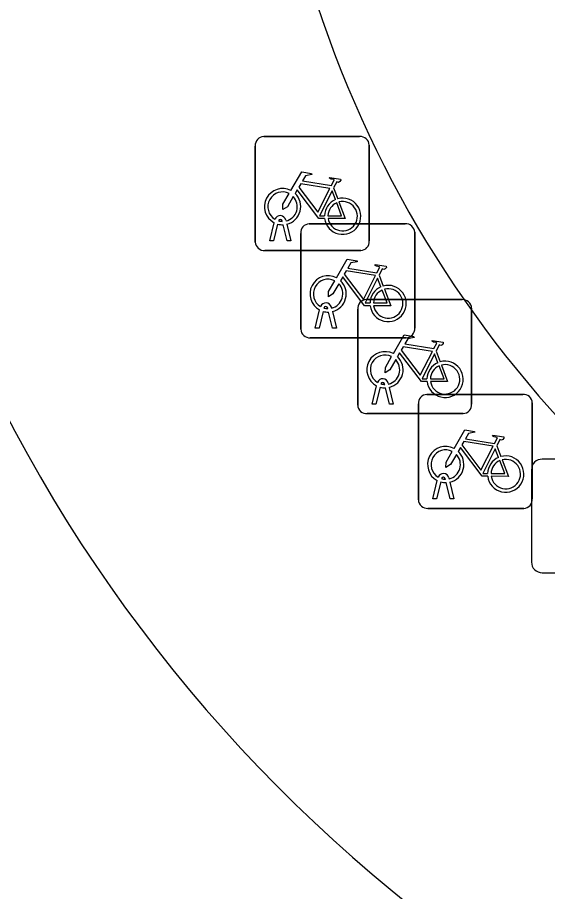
# Model space of a CAD drawing. Extents: x 158461 to 159795, y 387220 to 388672.
# Drawn here: x 159430.29 to 159434.94, y 387992.07 to 387999.73 of the extents above; entities that cross this region are included whole.
import ezdxf

# ---------------------------------------------------------------- set-up
doc = ezdxf.new("R2010")
doc.units = 0
for name, color, linetype in [('IMGEO_Fietsenrek', 7, 'Continuous'), ('IMGEO_Lichtpunt', 7, 'Continuous'), ('IMGEO_Rijbaan_lokaal_open', 7, 'Continuous'), ('IMGEO_Voetpad_open', 7, 'Continuous')]:
    doc.layers.add(name, color=color, linetype=linetype)

msp = doc.modelspace()

# ---------------------------------------------------------------- linework, layer by layer
at = {"layer": 'IMGEO_Fietsenrek'}
for p, q in [((159432.4529, 387998.6865), (159433.2938, 387998.6865)), ((159433.2938, 387998.6865), (159432.4529, 387998.6865)), ((159432.3785, 387997.7619), (159432.3785, 387998.6028)), ((159432.3785, 387998.6028), (159432.3785, 387997.7619)), ((159433.3775, 387998.6121), (159433.3775, 387997.7712)), ((159433.3775, 387997.7712), (159433.3775, 387998.6121)), ((159433.0652, 387998.2362), (159433.1015, 387998.141)), ((159432.5055, 387997.7713), (159432.5438, 387997.9313)), ((159432.5742, 387997.9191), (159432.5389, 387997.7713)), ((159432.6159, 387997.9429), (159432.6149, 387997.9472)), ((159432.657, 387997.7713), (159432.6231, 387997.913)), ((159432.6466, 387997.9544), (159432.6484, 387997.9465)), ((159432.6554, 387997.9173), (159432.6904, 387997.7713)), ((159432.8519, 387997.9215), (159433.6928, 387997.9215)), ((159433.6928, 387997.9215), (159432.8519, 387997.9215)), ((159432.7775, 387996.9969), (159432.7775, 387997.8378)), ((159432.7775, 387997.8378), (159432.7775, 387996.9969)), ((159433.7765, 387997.8471), (159433.7765, 387997.0062)), ((159433.7765, 387997.0062), (159433.7765, 387997.8471)), ((159432.5389, 387997.7713), (159432.5055, 387997.7713)), ((159432.6904, 387997.7713), (159432.657, 387997.7713)), ((159433.3031, 387997.6875), (159432.4622, 387997.6875)), ((159432.4622, 387997.6875), (159433.3031, 387997.6875)), ((159433.4642, 387997.4712), (159433.5005, 387997.376)), ((159433.3509, 387997.2565), (159434.1918, 387997.2565)), ((159434.1918, 387997.2565), (159433.3509, 387997.2565)), ((159432.9045, 387997.0063), (159432.9428, 387997.1663)), ((159432.9732, 387997.1541), (159432.9379, 387997.0063)), ((159433.0149, 387997.1779), (159433.0139, 387997.1822)), ((159433.056, 387997.0063), (159433.0221, 387997.148)), ((159433.0456, 387997.1894), (159433.0474, 387997.1815)), ((159433.0544, 387997.1523), (159433.0894, 387997.0063)), ((159433.2765, 387996.3319), (159433.2765, 387997.1728)), ((159433.2765, 387997.1728), (159433.2765, 387996.3319)), ((159434.2755, 387997.1821), (159434.2755, 387996.3412)), ((159434.2755, 387996.3412), (159434.2755, 387997.1821)), ((159432.9379, 387997.0063), (159432.9045, 387997.0063)), ((159433.0894, 387997.0063), (159433.056, 387997.0063)), ((159433.7021, 387996.9225), (159432.8612, 387996.9225)), ((159432.8612, 387996.9225), (159433.7021, 387996.9225)), ((159433.9632, 387996.8062), (159433.9995, 387996.711)), ((159433.5139, 387996.5129), (159433.5129, 387996.5172)), ((159433.5446, 387996.5244), (159433.5464, 387996.5165)), ((159433.4035, 387996.3413), (159433.4418, 387996.5013)), ((159433.4722, 387996.4891), (159433.4369, 387996.3413)), ((159433.555, 387996.3413), (159433.5211, 387996.483)), ((159433.5534, 387996.4873), (159433.5884, 387996.3413)), ((159433.8829, 387996.4255), (159434.7238, 387996.4255)), ((159434.7238, 387996.4255), (159433.8829, 387996.4255)), ((159433.4369, 387996.3413), (159433.4035, 387996.3413)), ((159433.5884, 387996.3413), (159433.555, 387996.3413)), ((159433.8085, 387995.5009), (159433.8085, 387996.3418)), ((159433.8085, 387996.3418), (159433.8085, 387995.5009)), ((159434.8075, 387996.3511), (159434.8075, 387995.5102)), ((159434.8075, 387995.5102), (159434.8075, 387996.3511)), ((159434.2011, 387996.2575), (159433.3602, 387996.2575)), ((159433.3602, 387996.2575), (159434.2011, 387996.2575)), ((159434.4952, 387995.9752), (159434.5315, 387995.88)), ((159433.9355, 387995.5103), (159433.9738, 387995.6703)), ((159434.0459, 387995.6819), (159434.0449, 387995.6862)), ((159434.0766, 387995.6934), (159434.0784, 387995.6855)), ((159434.0042, 387995.6581), (159433.9689, 387995.5103)), ((159434.087, 387995.5103), (159434.0531, 387995.652)), ((159434.0854, 387995.6563), (159434.1204, 387995.5103)), ((159433.9689, 387995.5103), (159433.9355, 387995.5103)), ((159434.1204, 387995.5103), (159434.087, 387995.5103)), ((159434.7331, 387995.4265), (159433.8922, 387995.4265)), ((159433.8922, 387995.4265), (159434.7331, 387995.4265))]:
    msp.add_line(p, q, dxfattribs=at)
for points in [[(159432.6911, 387998.2132), (159432.7858, 387998.3767), (159432.872, 387998.3629), (159432.8737, 387998.3542), (159432.8176, 387998.3433), (159432.7914, 387998.298), (159433.0466, 387998.2572)], [(159433.0337, 387998.232), (159432.7769, 387998.273), (159432.7602, 387998.2442), (159432.9272, 387998.0239), (159433.0337, 387998.232)], [(159433.0466, 387998.2572), (159433.0716, 387998.306), (159433.0665, 387998.31), (159433.0433, 387998.3137), (159433.0306, 387998.3212), (159433.0296, 387998.3243), (159433.0318, 387998.3289), (159433.1266, 387998.3138), (159433.1289, 387998.3035), (159433.1195, 387998.2911), (159433.1071, 387998.2847), (159433.0926, 387998.2909), (159433.0652, 387998.2362)], [(159432.9868, 387997.9685), (159432.9371, 387997.9686), (159432.7464, 387998.2203), (159432.7274, 387998.1875)], [(159433.0817, 387998.134), (159433.0524, 387998.2108), (159432.943, 387997.9927), (159432.9857, 387997.9926)], [(159432.7118, 387998.1607), (159432.6602, 387998.0715), (159432.6203, 387998.0455), (159432.6215, 387998.093), (159432.676, 387998.1872)], [(159433.0157, 387997.9925), (159433.1356, 387997.9923), (159433.0924, 387998.1059)], [(159433.1122, 387998.1128), (159433.1672, 387997.9682), (159433.0171, 387997.9685)], [(159433.0901, 387997.4482), (159433.1848, 387997.6117), (159433.271, 387997.5979), (159433.2727, 387997.5892), (159433.2166, 387997.5783), (159433.1904, 387997.533), (159433.4456, 387997.4922)], [(159433.4327, 387997.467), (159433.1759, 387997.508), (159433.1592, 387997.4792), (159433.3262, 387997.2589), (159433.4327, 387997.467)], [(159433.4456, 387997.4922), (159433.4706, 387997.541), (159433.4655, 387997.545), (159433.4423, 387997.5487), (159433.4296, 387997.5562), (159433.4286, 387997.5593), (159433.4308, 387997.5639), (159433.5256, 387997.5488), (159433.5279, 387997.5385), (159433.5185, 387997.5261), (159433.5061, 387997.5197), (159433.4916, 387997.5259), (159433.4642, 387997.4712)], [(159433.3858, 387997.2035), (159433.3361, 387997.2036), (159433.1454, 387997.4553), (159433.1264, 387997.4225)], [(159433.4807, 387997.369), (159433.4514, 387997.4458), (159433.342, 387997.2277), (159433.3847, 387997.2276)], [(159433.1108, 387997.3957), (159433.0592, 387997.3065), (159433.0193, 387997.2805), (159433.0205, 387997.328), (159433.075, 387997.4222)], [(159433.4147, 387997.2275), (159433.5346, 387997.2273), (159433.4914, 387997.3409)], [(159433.5112, 387997.3478), (159433.5662, 387997.2032), (159433.4161, 387997.2035)], [(159433.5891, 387996.7832), (159433.6838, 387996.9467), (159433.77, 387996.9329), (159433.7717, 387996.9242), (159433.7156, 387996.9133), (159433.6894, 387996.868), (159433.9446, 387996.8272)], [(159433.9446, 387996.8272), (159433.9696, 387996.876), (159433.9645, 387996.88), (159433.9413, 387996.8837), (159433.9286, 387996.8912), (159433.9276, 387996.8943), (159433.9298, 387996.8989), (159434.0246, 387996.8838), (159434.0269, 387996.8735), (159434.0175, 387996.8611), (159434.0051, 387996.8547), (159433.9906, 387996.8609), (159433.9632, 387996.8062)], [(159433.9317, 387996.802), (159433.6749, 387996.843), (159433.6582, 387996.8142), (159433.8252, 387996.5939), (159433.9317, 387996.802)], [(159433.6098, 387996.7307), (159433.5582, 387996.6415), (159433.5183, 387996.6155), (159433.5195, 387996.663), (159433.574, 387996.7572)], [(159433.8848, 387996.5385), (159433.8351, 387996.5386), (159433.6444, 387996.7903), (159433.6254, 387996.7575)], [(159433.9797, 387996.704), (159433.9504, 387996.7808), (159433.841, 387996.5627), (159433.8837, 387996.5626)], [(159433.9137, 387996.5625), (159434.0336, 387996.5623), (159433.9904, 387996.6759)], [(159434.0102, 387996.6828), (159434.0652, 387996.5382), (159433.9151, 387996.5385)], [(159434.1211, 387995.9522), (159434.2158, 387996.1157), (159434.302, 387996.1019), (159434.3037, 387996.0932), (159434.2476, 387996.0823), (159434.2214, 387996.037), (159434.4766, 387995.9962)], [(159434.4766, 387995.9962), (159434.5016, 387996.045), (159434.4965, 387996.049), (159434.4733, 387996.0527), (159434.4606, 387996.0602), (159434.4596, 387996.0633), (159434.4618, 387996.0679), (159434.5566, 387996.0528), (159434.5589, 387996.0425), (159434.5495, 387996.0301), (159434.5371, 387996.0237), (159434.5226, 387996.0299), (159434.4952, 387995.9752)], [(159434.4637, 387995.971), (159434.2069, 387996.012), (159434.1902, 387995.9832), (159434.3572, 387995.7629), (159434.4637, 387995.971)], [(159434.1418, 387995.8997), (159434.0902, 387995.8105), (159434.0503, 387995.7845), (159434.0515, 387995.832), (159434.106, 387995.9262)], [(159434.4168, 387995.7075), (159434.3671, 387995.7076), (159434.1764, 387995.9593), (159434.1574, 387995.9265)], [(159434.5117, 387995.873), (159434.4824, 387995.9498), (159434.373, 387995.7317), (159434.4157, 387995.7316)], [(159434.4457, 387995.7315), (159434.5656, 387995.7313), (159434.5224, 387995.8449)], [(159434.5422, 387995.8518), (159434.5972, 387995.7072), (159434.4471, 387995.7075)]]:
    msp.add_lwpolyline(points, dxfattribs=at)
for centre, radius, start, end in [((159432.4562, 387998.6086), 0.0779, 92.4484, 184.28452), ((159432.4562, 387998.6086), 0.0779, 92.4484, 184.28452), ((159433.2996, 387998.6088), 0.0779, 2.4484, 94.28452), ((159433.2996, 387998.6088), 0.0779, 2.4484, 94.28452), ((159432.6181, 387998.0719), 0.159, 62.67661, 242.13685), ((159432.6181, 387998.0719), 0.129, 63.31916, 238.90302), ((159432.6181, 387998.0719), 0.129, 283.60429, 43.43025), ((159432.6181, 387998.0719), 0.159, 283.5766, 46.60424), ((159433.1447, 387997.9879), 0.159, 113.3408, 178.32165), ((159433.1447, 387997.9879), 0.159, 187.0065, 105.77075), ((159433.1447, 387997.9879), 0.129, 113.92302, 177.95563), ((159433.1447, 387997.9879), 0.129, 188.67146, 104.58832), ((159432.5979, 387997.9433), 0.0499, 12.8025, 158.69338), ((159432.6181, 387998.0719), 0.159, 253.99666, 271.78671), ((159432.5979, 387997.9433), 0.0174, 12.8025, 163.45023), ((159432.6181, 387998.0719), 0.129, 253.41502, 269.02044), ((159432.8552, 387997.8436), 0.0779, 92.4484, 184.28452), ((159432.8552, 387997.8436), 0.0779, 92.4484, 184.28452), ((159433.6986, 387997.8438), 0.0779, 2.4484, 94.28452), ((159433.6986, 387997.8438), 0.0779, 2.4484, 94.28452), ((159432.4564, 387997.7652), 0.0779, 182.4484, 274.28452), ((159432.4564, 387997.7652), 0.0779, 182.4484, 274.28452), ((159433.2998, 387997.7654), 0.0779, 272.4484, 4.28452), ((159433.2998, 387997.7654), 0.0779, 272.4484, 4.28452), ((159433.0171, 387997.3069), 0.159, 62.67661, 242.13685), ((159433.0171, 387997.3069), 0.129, 63.31916, 238.90302), ((159433.0171, 387997.3069), 0.129, 283.60429, 43.43025), ((159433.0171, 387997.3069), 0.159, 283.5766, 46.60424), ((159433.5437, 387997.2229), 0.159, 113.3408, 178.32165), ((159433.5437, 387997.2229), 0.159, 187.0065, 105.77075), ((159433.5437, 387997.2229), 0.129, 113.92302, 177.95563), ((159433.5437, 387997.2229), 0.129, 188.67146, 104.58832), ((159432.9969, 387997.1783), 0.0499, 12.8025, 158.69338), ((159433.3542, 387997.1786), 0.0779, 92.4484, 184.28452), ((159433.3542, 387997.1786), 0.0779, 92.4484, 184.28452), ((159434.1976, 387997.1788), 0.0779, 2.4484, 94.28452), ((159434.1976, 387997.1788), 0.0779, 2.4484, 94.28452), ((159433.0171, 387997.3069), 0.159, 253.99666, 271.78671), ((159432.9969, 387997.1783), 0.0174, 12.8025, 163.45023), ((159433.0171, 387997.3069), 0.129, 253.41502, 269.02044), ((159432.8554, 387997.0002), 0.0779, 182.4484, 274.28452), ((159432.8554, 387997.0002), 0.0779, 182.4484, 274.28452), ((159433.6988, 387997.0004), 0.0779, 272.4484, 4.28452), ((159433.6988, 387997.0004), 0.0779, 272.4484, 4.28452), ((159433.5161, 387996.6419), 0.159, 62.67661, 242.13685), ((159433.5161, 387996.6419), 0.129, 63.31916, 238.90302), ((159433.5161, 387996.6419), 0.159, 283.5766, 46.60424), ((159433.5161, 387996.6419), 0.129, 283.60429, 43.43025), ((159434.0427, 387996.5579), 0.159, 113.3408, 178.32165), ((159434.0427, 387996.5579), 0.159, 187.0065, 105.77075), ((159434.0427, 387996.5579), 0.129, 113.92302, 177.95563), ((159434.0427, 387996.5579), 0.129, 188.67146, 104.58832), ((159433.4959, 387996.5133), 0.0499, 12.8025, 158.69338), ((159433.4959, 387996.5133), 0.0174, 12.8025, 163.45023), ((159433.5161, 387996.6419), 0.129, 253.41502, 269.02044), ((159433.5161, 387996.6419), 0.159, 253.99666, 271.78671), ((159433.8862, 387996.3476), 0.0779, 92.4484, 184.28452), ((159433.8862, 387996.3476), 0.0779, 92.4484, 184.28452), ((159434.7296, 387996.3478), 0.0779, 2.4484, 94.28452), ((159434.7296, 387996.3478), 0.0779, 2.4484, 94.28452), ((159433.3544, 387996.3352), 0.0779, 182.4484, 274.28452), ((159433.3544, 387996.3352), 0.0779, 182.4484, 274.28452), ((159434.1978, 387996.3354), 0.0779, 272.4484, 4.28452), ((159434.1978, 387996.3354), 0.0779, 272.4484, 4.28452), ((159434.0481, 387995.8109), 0.159, 62.67661, 242.13685), ((159434.0481, 387995.8109), 0.129, 63.31916, 238.90302), ((159434.0481, 387995.8109), 0.129, 283.60429, 43.43025), ((159434.0481, 387995.8109), 0.159, 283.5766, 46.60424), ((159434.5747, 387995.7269), 0.159, 113.3408, 178.32165), ((159434.5747, 387995.7269), 0.159, 187.0065, 105.77075), ((159434.5747, 387995.7269), 0.129, 113.92302, 177.95563), ((159434.5747, 387995.7269), 0.129, 188.67146, 104.58832), ((159434.0279, 387995.6823), 0.0499, 12.8025, 158.69338), ((159434.0279, 387995.6823), 0.0174, 12.8025, 163.45023), ((159434.0481, 387995.8109), 0.129, 253.41502, 269.02044), ((159434.0481, 387995.8109), 0.159, 253.99666, 271.78671), ((159433.8864, 387995.5042), 0.0779, 182.4484, 274.28452), ((159433.8864, 387995.5042), 0.0779, 182.4484, 274.28452), ((159434.7298, 387995.5044), 0.0779, 272.4484, 4.28452), ((159434.7298, 387995.5044), 0.0779, 272.4484, 4.28452)]:
    msp.add_arc(centre, radius, start, end, dxfattribs=at)
at = {"layer": 'IMGEO_Lichtpunt'}
for p, q in [((159435.7016, 387995.8581), (159434.8945, 387995.8581)), ((159435.7016, 387995.8581), (159434.8945, 387995.8581)), ((159434.7998, 387995.7635), (159434.7998, 387994.9563)), ((159434.7998, 387995.7635), (159434.7998, 387994.9563)), ((159434.8945, 387994.8617), (159435.7016, 387994.8617)), ((159434.8945, 387994.8617), (159435.7016, 387994.8617))]:
    msp.add_line(p, q, dxfattribs=at)
for centre, start, end in [((159434.8945, 387995.7635), 90, 180), ((159434.8945, 387995.7635), 90, 180), ((159434.8945, 387994.9563), 180, 270), ((159434.8945, 387994.9563), 180, 270)]:
    msp.add_arc(centre, 0.0946, start, end, dxfattribs=at)
at = {"layer": 'IMGEO_Rijbaan_lokaal_open'}
msp.add_arc((159442.4257, 388002.9579), 10.0011, 197.20322, 253.19376, dxfattribs=at)
at = {"layer": 'IMGEO_Voetpad_open'}
msp.add_arc((159442.0235, 388002.3735), 13.3198, 192.08843, 255.49795, dxfattribs=at)

doc.saveas('drawing.dxf')
